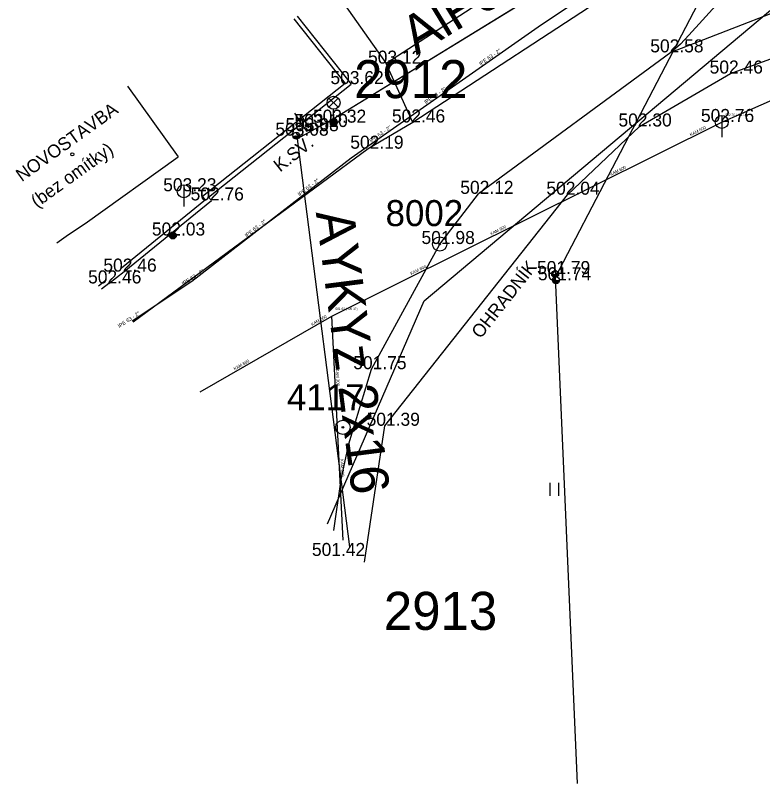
# Model space of a CAD drawing. Extents: x -668867 to -667827, y -1131943 to -1131019.
# Drawn here: x -668600.82 to -668557.8, y -1131614.64 to -1131570.39 of the extents above; entities that cross this region are included whole.
import ezdxf

# ---------------------------------------------------------------- set-up
doc = ezdxf.new("R2010")
doc.units = 0
for name, color, linetype in [('G_Bod_tecka', 7, 'Continuous'), ('G_Bod_vyska', 7, 'Continuous'), ('G_Bodove_pole', 7, 'Continuous'), ('G_Budovy-znacky', 7, 'Continuous'), ('G_Budovy_Objekty', 7, 'Continuous'), ('G_Budovy_vstupy', 7, 'Continuous'), ('G_Cesty_Schody', 7, 'Continuous'), ('G_Objekty_technicke', 7, 'Continuous'), ('G_Plochy_zpevnene', 7, 'Continuous'), ('G_Ploty', 7, 'Continuous'), ('G_Ploty_vstupy', 7, 'Continuous'), ('G_Popisy_objektu', 7, 'Continuous'), ('G_Poznamky_odkaz', 7, 'Continuous'), ('G_Site-kanalizace', 7, 'Continuous'), ('G_Site-Rozvadece', 7, 'Continuous'), ('G_Site-Sloupy', 7, 'Continuous'), ('G_Z_ELsilove_nadz_kotovane', 7, 'Continuous'), ('G_Z_ELsilove_podz_kotovane', 7, 'Continuous'), ('G_Z_KANAL_podz_kotovane', 7, 'Continuous'), ('G_Z_SPOJE_nadz_kotovane', 7, 'Continuous'), ('G_Z_VODA_podz_kotovane', 7, 'Continuous'), ('G_Zelen-okraj', 7, 'Continuous'), ('G_Zelen-Znacky', 7, 'Continuous'), ('Vrstva 1', 7, 'Continuous'), ('Vrstva 11', 7, 'Continuous'), ('Vrstva 12', 7, 'Continuous'), ('Vrstva 2', 7, 'Continuous'), ('Vrstva 26', 7, 'Continuous'), ('Vrstva 3', 7, 'Continuous'), ('Vrstva 4', 7, 'Continuous'), ('Vrstva 5', 7, 'Continuous'), ('Vrstva 62', 7, 'Continuous'), ('Vrstva 8', 7, 'Continuous')]:
    doc.layers.add(name, color=color, linetype=linetype)

msp = doc.modelspace()

# ---------------------------------------------------------------- linework, layer by layer
at = {"layer": 'G_Bod_tecka'}
for p, q in [((-668563.08, -1131572.52), (-668563.08, -1131572.52)), ((-668579.47, -1131573.17), (-668579.47, -1131573.17)), ((-668559.65, -1131573.74), (-668559.65, -1131573.74)), ((-668581.48, -1131574.35), (-668581.48, -1131574.35)), ((-668583.68, -1131576.82), (-668583.68, -1131576.82)), ((-668582.5, -1131576.57), (-668582.5, -1131576.57)), ((-668577.94, -1131576.56), (-668577.94, -1131576.56)), ((-668564.89, -1131576.79), (-668564.89, -1131576.79)), ((-668560.15, -1131576.53), (-668560.15, -1131576.53)), ((-668584.64, -1131577.32), (-668584.64, -1131577.32)), ((-668584.06, -1131577.06), (-668584.06, -1131577.06)), ((-668580.5, -1131578.07), (-668580.5, -1131578.07)), ((-668591.12, -1131580.52), (-668591.12, -1131580.52)), ((-668574.16, -1131580.67), (-668574.16, -1131580.67)), ((-668569.04, -1131580.72), (-668569.04, -1131580.72)), ((-668589.53, -1131581.05), (-668589.53, -1131581.05)), ((-668591.75, -1131583.07), (-668591.75, -1131583.07)), ((-668576.39, -1131583.56), (-668576.39, -1131583.56)), ((-668594.55, -1131585.15), (-668594.55, -1131585.15)), ((-668569.74, -1131585.29), (-668569.74, -1131585.29)), ((-668569.69, -1131585.65), (-668569.69, -1131585.65)), ((-668595.43, -1131585.83), (-668595.43, -1131585.83)), ((-668580.32, -1131590.77), (-668580.32, -1131590.77)), ((-668579.55, -1131594.03), (-668579.55, -1131594.03))]:
    msp.add_line(p, q, dxfattribs=at)
at = {"layer": 'G_Bodove_pole'}
for centre, radius in [((-668576.39, -1131583.56), 0.412), ((-668576.39, -1131583.56), 0.05), ((-668581.96, -1131594.12), 0.412), ((-668581.96, -1131594.12), 0.05)]:
    msp.add_circle(centre, radius, dxfattribs=at)
at = {"layer": 'G_Budovy-znacky'}
msp.add_circle((-668597.54, -1131578.39), 0.0875, dxfattribs=at)
at = {"layer": 'G_Budovy_Objekty'}
for p, q in [((-668594.37, -1131574.47), (-668591.45, -1131578.53)), ((-668596.79, -1131582.37), (-668591.45, -1131578.53)), ((-668598.429, -1131583.488), (-668597.76, -1131583.02))]:
    msp.add_line(p, q, dxfattribs=at)
at = {"layer": 'G_Budovy_vstupy'}
msp.add_line((-668597.76, -1131583.02), (-668596.79, -1131582.37), dxfattribs=at)
at = {"layer": 'G_Cesty_Schody'}
msp.add_line((-668540.77, -1131563.84), (-668563.08, -1131572.52), dxfattribs=at)
at = {"layer": 'G_Objekty_technicke'}
for p, q in [((-668582.765, -1131575.155), (-668582.235, -1131575.685)), ((-668582.765, -1131575.685), (-668582.235, -1131575.155)), ((-668582.5, -1131576.57), (-668582.5, -1131575.795))]:
    msp.add_line(p, q, dxfattribs=at)
for centre, radius in [((-668582.5, -1131575.42), 0.375), ((-668582.5, -1131576.57), 0.2), ((-668582.5, -1131576.57), 0.18), ((-668582.5, -1131576.57), 0.16), ((-668582.5, -1131576.57), 0.14), ((-668582.5, -1131576.57), 0.12), ((-668582.5, -1131576.57), 0.1), ((-668582.5, -1131576.57), 0.08), ((-668582.5, -1131576.57), 0.06), ((-668582.5, -1131576.57), 0.04), ((-668582.5, -1131576.57), 0.02)]:
    msp.add_circle(centre, radius, dxfattribs=at)
at = {"layer": 'G_Plochy_zpevnene'}
msp.add_line((-668580.5, -1131578.07), (-668594.029, -1131588.061), dxfattribs=at)
for points in [[(-668565.95, -1131568.7), (-668577.94, -1131576.56), (-668580.5, -1131578.07)], [(-668560.29, -1131569.59), (-668562.04, -1131571.53), (-668562.53, -1131572.05), (-668563.08, -1131572.52), (-668574.16, -1131580.67)], [(-668582.486, -1131600.057), (-668582.06, -1131597.13), (-668581.61, -1131595.08), (-668580.32, -1131590.77), (-668576.39, -1131583.56), (-668574.16, -1131580.67)]]:
    msp.add_lwpolyline(points, dxfattribs=at)
at = {"layer": 'G_Ploty'}
for p, q in [((-668568, -1131565.7), (-668579.47, -1131573.17)), ((-668584.78, -1131570.59), (-668581.83, -1131574.31)), ((-668584.59, -1131570.43), (-668581.48, -1131574.35)), ((-668559.65, -1131573.74), (-668553.85, -1131571.63)), ((-668564.89, -1131576.79), (-668559.65, -1131573.74)), ((-668581.83, -1131574.31), (-668590.04, -1131580.82)), ((-668589.69, -1131580.86), (-668581.48, -1131574.35)), ((-668569.04, -1131580.72), (-668564.89, -1131576.79)), ((-668590.04, -1131580.82), (-668589.88, -1131581.01)), ((-668589.69, -1131580.86), (-668589.53, -1131581.05)), ((-668589.88, -1131581.01), (-668594.71, -1131584.96)), ((-668594.55, -1131585.15), (-668589.53, -1131581.05)), ((-668595.59, -1131585.64), (-668596.024, -1131585.988)), ((-668595.43, -1131585.83), (-668595.85, -1131586.168))]:
    msp.add_line(p, q, dxfattribs=at)
for points in [[(-668598.15, -1131546.71), (-668591.64, -1131555.6), (-668588.77, -1131560.09), (-668588.06, -1131561.2), (-668586.16, -1131563.63), (-668583.9, -1131566.86), (-668579.47, -1131573.17)], [(-668580.717, -1131601.895), (-668579.55, -1131594.03), (-668569.04, -1131580.72)]]:
    msp.add_lwpolyline(points, dxfattribs=at)
at = {"layer": 'G_Ploty_vstupy'}
msp.add_line((-668595.43, -1131585.83), (-668594.55, -1131585.15), dxfattribs=at)
at = {"layer": 'G_Site-kanalizace'}
for p, q in [((-668560.15, -1131576.155), (-668560.15, -1131577.405)), ((-668591.12, -1131580.145), (-668591.12, -1131581.395))]:
    msp.add_line(p, q, dxfattribs=at)
for centre in [(-668560.15, -1131576.53), (-668591.12, -1131580.52)]:
    msp.add_circle(centre, 0.375, dxfattribs=at)
at = {"layer": 'G_Site-Rozvadece'}
for p, q in [((-668584.747, -1131576.024), (-668584.41, -1131576.552)), ((-668584.41, -1131576.552), (-668584.401, -1131576.101)), ((-668584.401, -1131576.101), (-668583.93, -1131576.84)), ((-668584.155, -1131576.692), (-668583.93, -1131576.84)), ((-668583.93, -1131576.84), (-668583.97, -1131576.574))]:
    msp.add_line(p, q, dxfattribs=at)
msp.add_lwpolyline([(-668584.19, -1131576.86), (-668584.06, -1131577.06), (-668583.68, -1131576.82), (-668583.81, -1131576.62)], close=True, dxfattribs=at)
at = {"layer": 'G_Site-Sloupy'}
for centre, radius in [((-668584.64, -1131577.32), 0.2), ((-668591.75, -1131583.07), 0.2), ((-668591.75, -1131583.07), 0.16), ((-668591.75, -1131583.07), 0.12), ((-668591.75, -1131583.07), 0.08), ((-668591.75, -1131583.07), 0.04), ((-668569.74, -1131585.29), 0.2), ((-668569.69, -1131585.65), 0.2)]:
    msp.add_circle(centre, radius, dxfattribs=at)
for centre, radius in [((-668584.64, -1131577.32), 0.18), ((-668584.64, -1131577.32), 0.16), ((-668584.64, -1131577.32), 0.14), ((-668584.64, -1131577.32), 0.12), ((-668584.64, -1131577.32), 0.1), ((-668584.64, -1131577.32), 0.08), ((-668584.64, -1131577.32), 0.06), ((-668584.64, -1131577.32), 0.04), ((-668584.64, -1131577.32), 0.02), ((-668569.74, -1131585.29), 0.18), ((-668569.74, -1131585.29), 0.16), ((-668569.74, -1131585.29), 0.14), ((-668569.74, -1131585.29), 0.12), ((-668569.74, -1131585.29), 0.1), ((-668569.74, -1131585.29), 0.08), ((-668569.74, -1131585.29), 0.06), ((-668569.74, -1131585.29), 0.04), ((-668569.74, -1131585.29), 0.02), ((-668569.69, -1131585.65), 0.18), ((-668569.69, -1131585.65), 0.16), ((-668569.69, -1131585.65), 0.14), ((-668569.69, -1131585.65), 0.12), ((-668569.69, -1131585.65), 0.1), ((-668569.69, -1131585.65), 0.08), ((-668569.69, -1131585.65), 0.06), ((-668569.69, -1131585.65), 0.04), ((-668569.69, -1131585.65), 0.02)]:
    msp.add_arc(centre, radius, 180, 0, dxfattribs=at)
at = {"layer": 'G_Z_ELsilove_nadz_kotovane'}
msp.add_lwpolyline([(-668568.448, -1131614.645), (-668569.72, -1131585.47), (-668556.6, -1131560.25)], dxfattribs=at)
at = {"layer": 'G_Z_ELsilove_podz_kotovane'}
msp.add_lwpolyline([(-668477.63, -1131479.26), (-668485.49, -1131501.82), (-668488.95, -1131521.06), (-668515.13, -1131531.62), (-668532.69, -1131545.17), (-668556.43, -1131560.35), (-668582.52, -1131576.36), (-668584.6, -1131577.51), (-668581.58, -1131600.998)], dxfattribs=at)
at = {"layer": 'G_Z_KANAL_podz_kotovane'}
for p, q in [((-668560.15, -1131576.54), (-668519.56, -1131558.7)), ((-668581.937, -1131600.627), (-668582.6, -1131587.71))]:
    msp.add_line(p, q, dxfattribs=at)
msp.add_lwpolyline([(-668590.173, -1131592.068), (-668582.6, -1131587.71), (-668560.15, -1131576.54)], dxfattribs=at)
at = {"layer": 'G_Z_SPOJE_nadz_kotovane'}
msp.add_lwpolyline([(-668582.848, -1131599.68), (-668577.28, -1131586.83), (-668552.08, -1131565.66), (-668514.94, -1131541.2), (-668479.76, -1131512.39)], dxfattribs=at)
at = {"layer": 'G_Z_VODA_podz_kotovane'}
msp.add_lwpolyline([(-668494.93, -1131518.02), (-668495.12, -1131518.12), (-668495.78, -1131518.53), (-668496.5, -1131519.04), (-668496.82, -1131519.33), (-668501.37, -1131522.97), (-668505.06, -1131525.6), (-668505.27, -1131525.77), (-668510.43, -1131529.29), (-668510.88, -1131529.55), (-668511.55, -1131530.18), (-668515.02, -1131533.04), (-668524.19, -1131539.73), (-668530.17, -1131544.12), (-668534.81, -1131547.62), (-668535.9, -1131548.43), (-668545.29, -1131554.69), (-668557.23, -1131562.04), (-668570.72, -1131571.07), (-668581.48, -1131578.61), (-668590.66, -1131585.72), (-668594.09, -1131587.997)], dxfattribs=at)
at = {"layer": 'G_Zelen-okraj'}
msp.add_line((-668577.94, -1131576.56), (-668579.47, -1131573.17), dxfattribs=at)
at = {"layer": 'G_Zelen-Znacky'}
for p, q in [((-668570.03, -1131598.06), (-668570.03, -1131597.31)), ((-668569.53, -1131598.06), (-668569.53, -1131597.31))]:
    msp.add_line(p, q, dxfattribs=at)
at = {"layer": 'Vrstva 1'}
for p, q in [((-668582.52, -1131576.36), (-668582.52, -1131576.36)), ((-668584.601, -1131577.505), (-668584.601, -1131577.505))]:
    msp.add_line(p, q, dxfattribs=at)
at = {"layer": 'Vrstva 11'}
msp.add_line((-668581.937, -1131600.627), (-668582.6, -1131587.71), dxfattribs=at)
at = {"layer": 'Vrstva 12'}
msp.add_line((-668560.15, -1131576.54), (-668519.56, -1131558.7), dxfattribs=at)
msp.add_lwpolyline([(-668590.172, -1131592.07), (-668582.6, -1131587.71), (-668560.15, -1131576.54)], dxfattribs=at)
at = {"layer": 'Vrstva 26'}
msp.add_lwpolyline([(-668494.93, -1131518.02), (-668495.12, -1131518.12), (-668495.785, -1131518.534), (-668496.498, -1131519.042), (-668496.816, -1131519.329), (-668501.367, -1131522.972), (-668505.063, -1131525.598), (-668505.27, -1131525.77), (-668510.428, -1131529.287), (-668510.88, -1131529.55), (-668511.549, -1131530.183), (-668515.024, -1131533.044), (-668524.195, -1131539.728), (-668530.17, -1131544.125), (-668534.806, -1131547.624), (-668535.899, -1131548.426), (-668545.293, -1131554.688), (-668557.234, -1131562.037), (-668570.724, -1131571.067), (-668581.479, -1131578.609), (-668590.655, -1131585.717), (-668594.088, -1131587.999)], dxfattribs=at)
at = {"layer": 'Vrstva 5'}
msp.add_line((-668584.601, -1131577.505), (-668581.578, -1131601), dxfattribs=at)
at = {"layer": 'Vrstva 62'}
for p, q in [((-668556.43, -1131560.35), (-668582.52, -1131576.36)), ((-668582.52, -1131576.36), (-668584.601, -1131577.505))]:
    msp.add_line(p, q, dxfattribs=at)
at = {"layer": 'Vrstva 8'}
for p, q in [((-668560.15, -1131576.54), (-668560.15, -1131576.54)), ((-668582.6, -1131587.71), (-668582.6, -1131587.71))]:
    msp.add_line(p, q, dxfattribs=at)

# ---------------------------------------------------------------- texts
at = {"layer": 'G_Bod_vyska'}
for s, p in [('502.58', (-668564.266, -1131572.52)), ('503.12', (-668580.514, -1131573.17)), ('502.46', (-668560.849, -1131573.74)), ('503.62', (-668582.679, -1131574.35)), ('503.32', (-668583.686, -1131576.57)), ('502.46', (-668579.139, -1131576.56)), ('502.76', (-668561.349, -1131576.53)), ('503.08', (-668585.267, -1131577.06)), ('503.10', (-668584.746, -1131576.82)), ('502.30', (-668566.097, -1131576.79)), ('503.08', (-668585.847, -1131577.32)), ('502.19', (-668581.536, -1131578.07)), ('503.23', (-668592.306, -1131580.52)), ('502.12', (-668575.204, -1131580.67)), ('502.04', (-668570.247, -1131580.72)), ('502.76', (-668590.729, -1131581.05)), ('502.03', (-668592.957, -1131583.07)), ('501.98', (-668577.436, -1131583.56)), ('502.46', (-668595.749, -1131585.15)), ('501.79', (-668570.786, -1131585.29)), ('502.46', (-668596.629, -1131585.83)), ('501.74', (-668570.734, -1131585.65)), ('501.75', (-668581.364, -1131590.77)), ('501.39', (-668580.596, -1131594.03)), ('501.42', (-668583.744, -1131601.53))]:
    msp.add_text(s, height=0.75, dxfattribs=at).set_placement(p)
at = {"layer": 'G_Bodove_pole'}
for s, p in [('8002', (-668579.503, -1131582.53)), ('4117', (-668585.182, -1131593.14))]:
    msp.add_text(s, height=1.5, dxfattribs=at).set_placement(p)
at = {"layer": 'G_Popisy_objektu'}
for s, rotation, p in [('NOVOSTAVBA', 35.72, (-668600.445, -1131580.002)), ('(bez omítky)', 35.72, (-668599.581, -1131581.494)), ('K.SV.', 38.4018, (-668585.578, -1131579.446))]:
    msp.add_text(s, height=0.75, rotation=rotation, dxfattribs=at).set_placement(p)
at = {"layer": 'G_Poznamky_odkaz'}
msp.add_text('OHRADNÍK', height=0.75, rotation=51.7092, dxfattribs=at).set_placement((-668574.036, -1131589.056))
at = {"layer": 'Vrstva 2'}
for s, p in [('502.76 (499.16)', (-668559.944, -1131576.187)), ('501.92 (499.17)', (-668582.394, -1131587.357))]:
    msp.add_text(s, height=0.13163, dxfattribs=at).set_placement(p)
at = {"layer": 'Vrstva 3'}
for s, height, rotation, p in [('AlFe 1x16', 2.1939, 31.3405, (-668577.727, -1131572.7)), ('KAM 600', 0.1755, 26.4213, (-668561.936, -1131577.35)), ('KAM 600', 0.1755, 26.4499, (-668566.534, -1131579.637)), ('AYKYz 2x16', 2.1939, 277.3321, (-668583.523, -1131581.738)), ('KAM 600', 0.1755, 26.4356, (-668573.428, -1131583.068)), ('KAM 600', 0.1755, 26.4644, (-668578.025, -1131585.355)), ('KAM 600', 0.1755, 29.8885, (-668583.738, -1131588.284)), ('KAM 600', 0.1755, 29.9184, (-668588.188, -1131590.846)), ('KAM 300', 0.1755, 272.9942, (-668582.373, -1131590.747)), ('KAM 300', 0.1755, 272.9925, (-668582.106, -1131595.96))]:
    msp.add_text(s, height=height, rotation=rotation, dxfattribs=at).set_placement(p)
at = {"layer": 'Vrstva 4'}
for rotation, p in [(35.0361, (-668574.018, -1131573.291)), (35.0273, (-668577.177, -1131575.506)), (35.0361, (-668580.336, -1131577.721)), (37.7778, (-668584.447, -1131580.819)), (37.7082, (-668587.497, -1131583.182)), (32.8943, (-668591.14, -1131585.955)), (33.6274, (-668594.82, -1131588.401))]:
    msp.add_text('lPE 63 - 2"', height=0.21938, rotation=rotation, dxfattribs=at).set_placement(p)
for s, p in [('2912', (-668581.317, -1131575.158)), ('2913', (-668579.604, -1131605.791))]:
    msp.add_text(s, height=2.1939, dxfattribs=at).set_placement(p)

doc.saveas('drawing.dxf')
